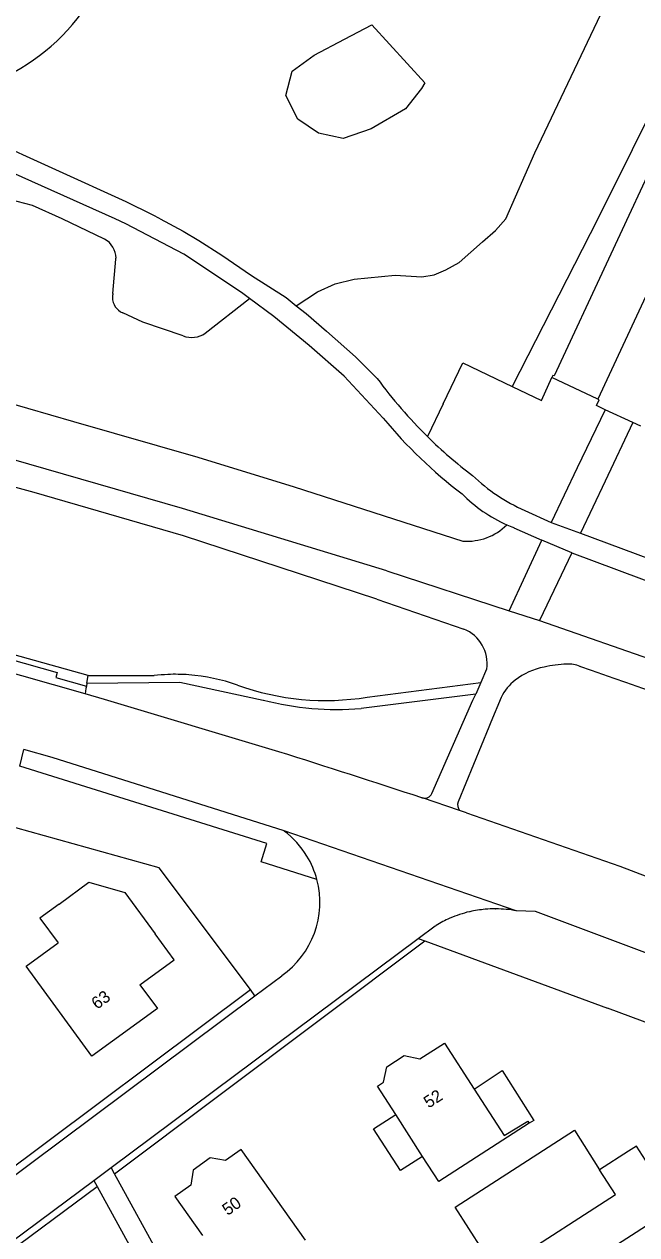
# Model space of a CAD drawing. Extents: x 194485 to 197793, y 468269 to 470822.
# Drawn here: x 195187.3 to 195247.7, y 470399.7 to 470519.2 of the extents above; entities that cross this region are included whole.
import ezdxf

# ---------------------------------------------------------------- set-up
doc = ezdxf.new("R2010")
doc.units = 0
for name, color, linetype in [('BGT grensvlak begroeid terreindeel', 7, 'Continuous'), ('BGT grensvlak gebouwinstallatie plus 1', 7, 'Continuous'), ('BGT grensvlak onbegroeid terreindeel', 7, 'Continuous'), ('BGT grensvlak pand op maaiveld', 7, 'Continuous'), ('BGT grensvlak pand op maaiveld LR', 7, 'Continuous'), ('BGT grensvlak wegdeel', 7, 'Continuous'), ('BGT tekst huisnummerreeks', 7, 'Continuous')]:
    doc.layers.add(name, color=color, linetype=linetype)

msp = doc.modelspace()

# ---------------------------------------------------------------- linework, layer by layer
at = {"layer": 'BGT grensvlak begroeid terreindeel'}
for p, q in [((195205.13, 470488.72), (195209.49, 470492.15)), ((195228.62, 470481.74), (195227.07, 470478.51))]:
    msp.add_line(p, q, dxfattribs=at)
for points in [[(195260.74, 470533.99), (195243.86, 470500), (195235.41, 470483.47)], [(195214.11, 470491.44), (195216.21, 470492.81), (195217.95, 470493.61), (195219.84, 470494.07), (195223.89, 470494.47), (195226.51, 470494.3), (195227.72, 470494.5), (195228.89, 470494.97), (195230.18, 470495.72), (195232.48, 470497.74), (195233.77, 470498.87), (195234.8, 470500), (195237.65, 470506.55), (195244.49, 470520.92), (195241.34, 470522.62), (195240.88, 470522.95), (195240.54, 470523.4), (195240.33, 470523.92), (195240.29, 470524.49), (195240.39, 470525.04), (195240.48, 470525.25), (195244.16, 470532.85)], [(195213.09, 470512.21), (195213.73, 470514.61), (195215.88, 470516.18), (195218.88, 470517.76), (195221.59, 470519.17), (195226.8, 470513.46), (195226.47, 470512.89), (195224.89, 470510.88), (195221.51, 470508.91), (195218.75, 470507.96), (195216.32, 470508.47), (195214.27, 470509.85), (195213.09, 470512.21)], [(195195.2, 470498), (195191.02, 470500), (195188.11, 470501.33), (195185.83, 470501.91), (195182.83, 470500.8), (195180.7, 470500), (195177.77, 470498.84), (195177.34, 470498.72), (195177.28, 470498.72), (195177, 470498.71), (195176.72, 470498.73), (195176.66, 470498.73), (195173.68, 470500), (195170.5, 470501.02), (195169.47, 470501.4), (195168.37, 470500), (195167.2, 470500)], [(195196.03, 470492.65), (195196.33, 470496.04), (195196.33, 470496.12)], [(195202.96, 470488.46), (195198.99, 470489.8), (195197.01, 470490.74)], [(195163.5, 470487.62), (195180.75, 470483.29), (195192.15, 470480), (195204.4, 470476.47), (195213.9, 470473.56), (195230.56, 470468.2)], [(195228.62, 470481.74), (195230.56, 470485.79), (195235.41, 470483.47)], [(195235.41, 470483.47), (195238.3, 470482.09), (195239.34, 470484.34)]]:
    msp.add_lwpolyline(points, dxfattribs=at)
for centre, radius, start, end in [((195176.08, 470532.91), 21.04, 266.4669, 331.7046), ((195194.21, 470496.12), 2.13, 0.034, 62.1621), ((195197.56, 470492.26), 1.58, 165.6896, 180.2028), ((195197.6, 470492.25), 1.62, 180.0179, 248.6993), ((195203.79, 470490.78), 2.47, 250.448, 303.1002), ((195230.96, 470473.76), 5.58, 265.8797, 314.8234)]:
    msp.add_arc(centre, radius, start, end, dxfattribs=at)
at = {"layer": 'BGT grensvlak gebouwinstallatie plus 1'}
for p, q in [((195231.68, 470414.08), (195234.42, 470415.92)), ((195234.42, 470415.92), (195237.55, 470410.98)), ((195237.55, 470410.98), (195237.1, 470410.71))]:
    msp.add_line(p, q, dxfattribs=at)
msp.add_lwpolyline([(195226.58, 470407.44), (195224.4, 470406.04), (195221.74, 470410.17), (195223.93, 470411.57)], dxfattribs=at)
at = {"layer": 'BGT grensvlak onbegroeid terreindeel'}
msp.add_line((195226.81, 470428.71), (195244.82, 470422.06), dxfattribs=at)
for points in [[(195209.6, 470423.9), (195200.6, 470435.93), (195186.45, 470439.88)], [(195266.08, 470409.42), (195267.65, 470413.64), (195250.57, 470419.94), (195244.82, 470422.06)]]:
    msp.add_lwpolyline(points, dxfattribs=at)
at = {"layer": 'BGT grensvlak pand op maaiveld'}
for p, q in [((195222.13, 470414.37), (195222.73, 470414.76)), ((195223.93, 470411.57), (195222.13, 470414.37)), ((195226.58, 470407.44), (195223.93, 470411.57)), ((195246.9, 470407.95), (195244.05, 470406.11))]:
    msp.add_line(p, q, dxfattribs=at)
for points in [[(195190.71, 470432.35), (195193.65, 470434.5), (195197.22, 470433.51), (195200.21, 470429.41)], [(195190.71, 470432.35), (195188.83, 470430.97), (195190.61, 470428.54)], [(195198.69, 470424.38), (195202.07, 470426.86), (195200.21, 470429.41)], [(195198.69, 470424.38), (195200.42, 470422.05), (195193.96, 470417.33), (195187.46, 470426.23), (195190.61, 470428.54)], [(195226.31, 470417.06), (195228.74, 470418.63), (195231.68, 470414.08)], [(195222.73, 470414.76), (195223.04, 470416.28), (195224.77, 470417.4), (195226.31, 470417.06)], [(195231.68, 470414.08), (195234.63, 470409.49), (195236.98, 470410.91), (195237.1, 470410.71)], [(195237.1, 470410.71), (195228.17, 470404.95), (195226.58, 470407.44)], [(195235.32, 470397.04), (195233.85, 470396.1), (195229.79, 470402.43), (195241.56, 470410.02), (195244.05, 470406.11)], [(195215.04, 470399.16), (195208.68, 470408.13), (195207.12, 470407.02), (195205.63, 470407.28), (195203.95, 470406.09), (195203.71, 470404.6), (195202.15, 470403.49), (195204.88, 470399.63)], [(195237.6, 470393.48), (195251.52, 470402.46), (195247.69, 470408.46), (195246.9, 470407.95)]]:
    msp.add_lwpolyline(points, dxfattribs=at)
at = {"layer": 'BGT grensvlak pand op maaiveld LR'}
msp.add_lwpolyline([(195235.32, 470397.04), (195245.61, 470403.68), (195244.05, 470406.11)], dxfattribs=at)
at = {"layer": 'BGT grensvlak wegdeel'}
for p, q in [((195265.51, 470528.84), (195243.88, 470482.21)), ((195243.88, 470482.21), (195239.34, 470484.34)), ((195247.33, 470479.91), (195244.6, 470481.17)), ((195248.1, 470479.54), (195247.33, 470479.91)), ((195236.67, 470471.23), (195239.26, 470470.04)), ((195239.26, 470470.04), (195242.16, 470468.97)), ((195235.57, 470469.52), (195238.36, 470468.29)), ((195242.16, 470468.97), (195256.42, 470463.64)), ((195235.13, 470461.3), (195238.36, 470468.29)), ((195241.31, 470467.04), (195238.36, 470468.29)), ((195241.31, 470467.04), (195238.13, 470460.36)), ((195241.31, 470467.04), (195293.75, 470447.39)), ((195223.07, 470465.26), (195235.13, 470461.3)), ((195222.08, 470462.46), (195230.65, 470459.51)), ((195235.13, 470461.3), (195238.13, 470460.36)), ((195238.13, 470460.36), (195252.63, 470455.27)), ((195193.6, 470454.92), (195184.08, 470457.59)), ((195193.47, 470454.17), (195193.6, 470454.92)), ((195193.6, 470454.92), (195200.11, 470454.92)), ((195232.9, 470455.56), (195232.32, 470454.23)), ((195193.47, 470454.17), (195193.41, 470453.86)), ((195221.12, 470452.78), (195232.32, 470454.23)), ((195232.32, 470454.23), (195231.82, 470453.09)), ((195231.82, 470453.09), (195220.51, 470451.66)), ((195234.34, 470452.76), (195233.33, 470450.32)), ((195233.13, 470449.83), (195230.1, 470442.45)), ((195233.33, 470450.32), (195233.13, 470449.83)), ((195226.52, 470442.84), (195226.56, 470442.83)), ((195230.24, 470441.58), (195226.56, 470442.83)), ((195230.9, 470441.36), (195230.24, 470441.58)), ((195230.9, 470441.36), (195246.06, 470436.1)), ((195235.83, 470431.68), (195212.94, 470439.57)), ((195195.85, 470406.35), (195226.16, 470428.95)), ((195196.2, 470405.7), (195226.81, 470428.71)), ((195226.16, 470428.95), (195226.81, 470428.71)), ((195210.04, 470423.3), (195212.68, 470425.28)), ((195016.12, 470279.09), (195209.6, 470423.9)), ((195210.04, 470423.3), (195209.6, 470423.9)), ((195142.11, 470372.54), (195210.04, 470423.3)), ((195194.13, 470405.07), (195195.85, 470406.35)), ((195196.2, 470405.7), (195195.85, 470406.35)), ((195207.02, 470386), (195196.2, 470405.7)), ((195135.18, 470360.43), (195194.47, 470404.45)), ((195145.05, 470368.47), (195194.13, 470405.07)), ((195194.13, 470405.07), (195194.47, 470404.45)), ((195194.47, 470404.45), (195215.52, 470366.16))]:
    msp.add_line(p, q, dxfattribs=at)
for points in [[(195196.26, 470500), (195173.46, 470510.21), (195168.79, 470502.74), (195167.2, 470500)], [(195200.7, 470500), (195199.94, 470500.41), (195197.33, 470501.71), (195183.42, 470508)], [(195250.3, 470507.54), (195239.55, 470484.5), (195239.44, 470484.55), (195239.34, 470484.34)], [(195209.49, 470492.15), (195208.7, 470492.73), (195203.02, 470496.52), (195197.3, 470499.53), (195196.26, 470500)], [(195200.7, 470500), (195202.95, 470498.8), (195204.49, 470497.89), (195206.76, 470496.44), (195209.69, 470494.42), (195213.12, 470492.26), (195214.11, 470491.44)], [(195222.7, 470480.34), (195218.84, 470484.47), (195215.4, 470487.5), (195211.92, 470490.38), (195209.49, 470492.15)], [(195214.11, 470491.44), (195215.08, 470490.66), (195217.09, 470488.93), (195219.95, 470486.39), (195222.11, 470484.26)], [(195244.6, 470481.17), (195243.74, 470481.58), (195244.01, 470482.15), (195243.88, 470482.21)], [(195223.07, 470465.26), (195202.89, 470471.41), (195179.37, 470478.18), (195168.93, 470480.8), (195167.91, 470481.07)], [(195244.6, 470481.17), (195241.83, 470475.43), (195239.26, 470470.04)], [(195247.33, 470479.91), (195244.6, 470474.1), (195242.16, 470468.97)], [(195222.08, 470462.46), (195202.98, 470468.72), (195188.26, 470472.98), (195173.43, 470477.04), (195166.82, 470478.69), (195166.54, 470478.77)], [(195167.5, 470461.17), (195171.28, 470460.1), (195171.43, 470460.62), (195190.54, 470455.23), (195190.4, 470454.72), (195193.41, 470453.86)], [(195193.28, 470453.11), (195174.74, 470458.38), (195167.64, 470460.3)], [(195193.41, 470453.86), (195193.37, 470453.64), (195193.28, 470453.11)], [(195193.47, 470454.17), (195202.64, 470454.28), (195210.86, 470452.48)], [(195212.41, 470447.39), (195195.2, 470452.56), (195193.28, 470453.11)], [(195227.49, 470443.28), (195231.55, 470452.5), (195231.82, 470453.09)], [(195211.21, 470438.33), (195186.84, 470445.97), (195187.25, 470447.6)], [(195212.94, 470439.57), (195190.04, 470446.83), (195187.25, 470447.6)], [(195216.16, 470434.78), (195210.64, 470436.51), (195211.21, 470438.33)], [(195246.06, 470436.1), (195284.88, 470421.21), (195297.38, 470415.92)], [(195233.77, 470431.88), (195233.78, 470431.88), (195233.8, 470431.88)], [(195229.28, 470430.96), (195229.27, 470430.96), (195229.26, 470430.95)], [(195231.24, 470431.61), (195231.23, 470431.6), (195231.21, 470431.6)], [(195293.85, 470409.64), (195284.04, 470413.81), (195260.1, 470423.22), (195237.73, 470431.62), (195235.83, 470431.68)], [(195226.16, 470428.95), (195227.83, 470430.2), (195227.91, 470430.24)]]:
    msp.add_lwpolyline(points, dxfattribs=at)
for centre, radius, start, end in [((195259.2, 470511.25), 45.87, 216.0385, 225.5403), ((195258.27, 470509.53), 46.01, 219.3756, 232.8469), ((195259.22, 470511.26), 45.9, 225.5271, 232.8596), ((195243.69, 470487.32), 17.56, 226.0928, 246.44), ((195240.83, 470483.11), 14.57, 224.7222, 245.9361), ((195241.02, 470483.53), 15.03, 245.9601, 248.752), ((195229.27, 470456.1), 3.68, 351.4793, 67.8949), ((195240.06, 470448.61), 7.3, 101.8, 126.6222), ((195241.17, 470444.55), 11.5, 91.832, 103.0681), ((195241.02, 470453.36), 2.69, 65.9622, 94.5608), ((194820.58, 469250.45), 1276.95, 69.00906, 70.72462), ((195202.12, 470436.29), 18.74, 92.0808, 96.1638), ((195202.12, 470436.41), 18.63, 85.7009, 92.0914), ((195202.11, 470436.29), 18.75, 70.6448, 85.7112), ((195217.03, 470478.05), 25.6, 250.1388, 279.1937), ((195238.58, 470450.77), 4.68, 127.703, 154.8061), ((195218.18, 470481.26), 29.69, 255.7455, 274.5139), ((194809.05, 469172.39), 1337.28, 71.80945, 72.44478), ((195226.78, 470443.55), 0.758, 252.7764, 339.3174), ((195230.87, 470442.14), 0.838, 157.7067, 221.2179), ((195207.61, 470432.51), 8.84, 31.1717, 52.9582), ((195207.62, 470432.52), 8.83, 14.8594, 31.1716), ((195207.62, 470432.52), 8.83, 304.9812, 14.8571), ((195233.76, 470420.43), 11.45, 95.0036, 102.7095), ((195233.72, 470420.48), 11.4, 89.7697, 94.807), ((195233.68, 470420.25), 11.63, 84.2923, 89.391), ((195233.8, 470421.41), 10.47, 78.8022, 84.3272), ((195233.76, 470420.72), 11.18, 113.7317, 121.5507), ((195233.76, 470420.66), 11.23, 103.1307, 113.489)]:
    msp.add_arc(centre, radius, start, end, dxfattribs=at)

# ---------------------------------------------------------------- texts
at = {"layer": 'BGT tekst huisnummerreeks'}
for s, rotation, p in [('63', 36.2, (195194.46, 470421.9)), ('52', 32.8, (195227.18, 470412.15)), ('50', 35.3, (195207.35, 470401.54))]:
    msp.add_text(s, height=1.2, rotation=rotation, dxfattribs=at).set_placement(p)

doc.saveas('drawing.dxf')
